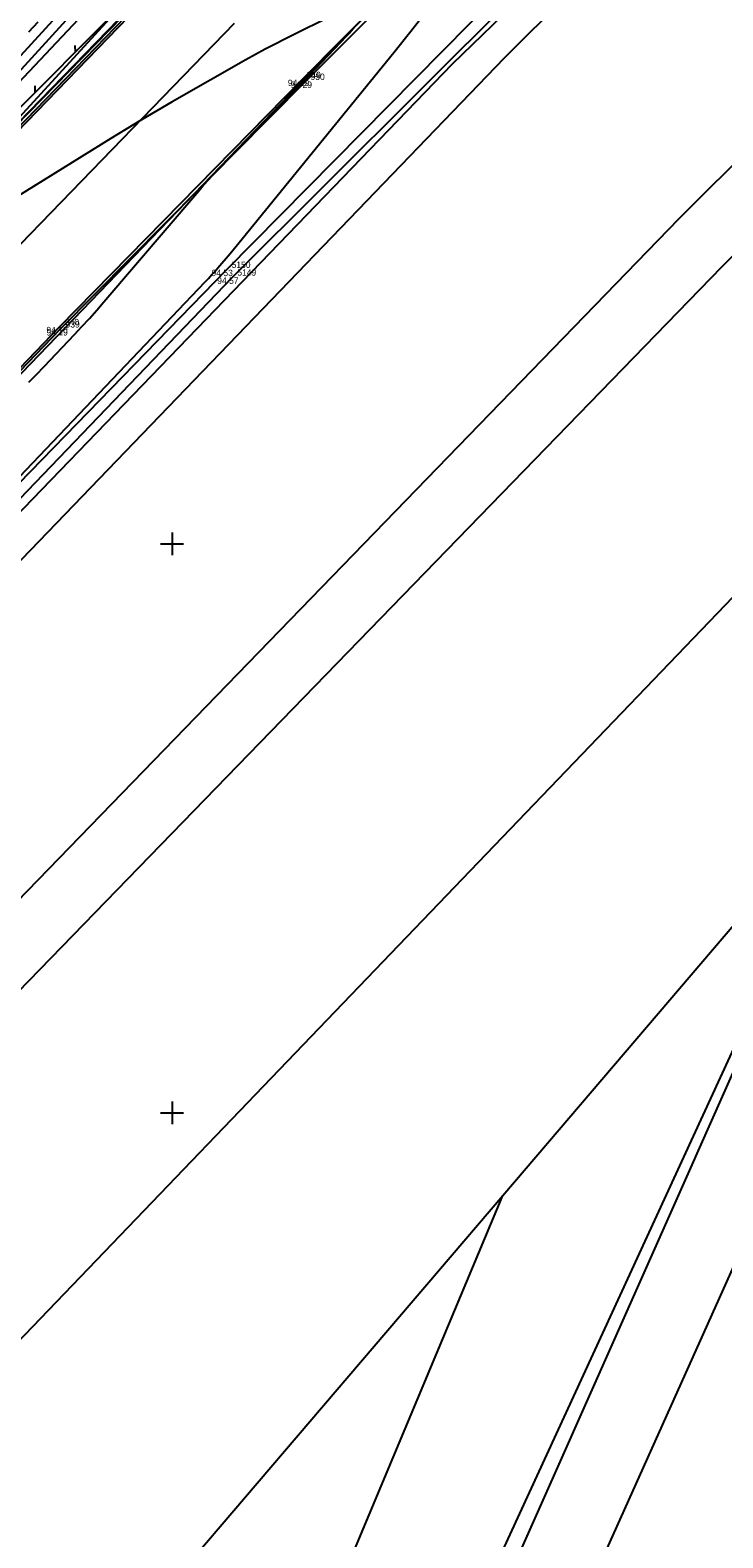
# Model space of a CAD drawing. Extents: x -711081 to -709338, y -1025122 to -1024092.
# Drawn here: x -709606.2 to -709575.8, y -1024368.7 to -1024302.4 of the extents above; entities that cross this region are included whole.
import ezdxf

# ---------------------------------------------------------------- set-up
doc = ezdxf.new("R2010")
doc.units = 0
for name, color, linetype in [('Ex_Major Contours', 7, 'Continuous'), ('Ex_Minor Contours', 7, 'Continuous'), ('Z_body', 7, 'Continuous'), ('Z_body_cisla', 7, 'Continuous'), ('Z_body_vysky_redukovane', 7, 'Continuous'), ('Z_hektometricka_sit', 7, 'Continuous'), ('Z_hrany_paty', 7, 'Continuous'), ('Z_katastr_hranice', 7, 'Continuous'), ('Z_katastr_vnitrni_kresba', 7, 'Continuous'), ('Z_komunikace', 7, 'Continuous'), ('Z_obruba', 7, 'Continuous'), ('Z_rozhranni', 7, 'Continuous'), ('Z_svodidla', 7, 'Continuous'), ('Z_svodidla_znacky', 7, 'Continuous'), ('Z_vdz12_prerusovana', 7, 'Continuous')]:
    doc.layers.add(name, color=color, linetype=linetype)

# ---------------------------------------------------------------- blocks, each defined once
blk = doc.blocks.new('POINT_DISPLAY')
blk.add_line((0, 0), (0, 0))
blk = doc.blocks.new('Z529')
blk.add_line((0, 0), (0.2, 0.2))

msp = doc.modelspace()

# ---------------------------------------------------------------- linework, layer by layer
at = {"layer": 'Ex_Major Contours'}
msp.add_lwpolyline([(-709604.308, -1024300.96), (-709609.194, -1024306.311), (-709609.328, -1024306.455), (-709609.465, -1024306.595), (-709609.605, -1024306.732), (-709609.747, -1024306.867), (-709610.324, -1024307.398), (-709610.468, -1024307.532), (-709610.609, -1024307.667), (-709610.749, -1024307.804), (-709610.888, -1024307.944), (-709612.292, -1024309.377), (-709612.572, -1024309.663), (-709612.85, -1024309.95), (-709613.127, -1024310.239), (-709613.403, -1024310.528), (-709614.719, -1024311.916)], dxfattribs=at)
at = {"layer": 'Ex_Minor Contours'}
for points in [[(-709609.666, -1024307.458), (-709601.762, -1024298.802)], [(-709601.006, -1024300.603), (-709608.08, -1024307.859), (-709608.842, -1024308.632), (-709609.106, -1024308.88), (-709608.872, -1024308.603), (-709608.142, -1024307.801), (-709602.58, -1024301.753)], [(-709611.95, -1024327.546), (-709598.541, -1024313.481), (-709598.399, -1024313.33), (-709598.258, -1024313.176), (-709598.12, -1024313.021), (-709597.984, -1024312.864), (-709597.445, -1024312.232), (-709597.31, -1024312.074), (-709597.177, -1024311.915), (-709597.044, -1024311.755), (-709596.913, -1024311.594), (-709590.247, -1024303.399), (-709589.499, -1024302.467), (-709588.763, -1024301.526)], [(-709592.741, -1024301.673), (-709595.035, -1024302.813), (-709595.47, -1024303.033), (-709595.903, -1024303.26), (-709596.332, -1024303.492), (-709596.757, -1024303.731), (-709599.993, -1024305.577), (-709600.672, -1024305.968), (-709601.347, -1024306.366), (-709602.018, -1024306.77), (-709602.686, -1024307.18), (-709606.939, -1024309.819)], [(-709605.906, -1024302.065), (-709606.308, -1024302.516)], [(-709606.293, -1024317.895), (-709605.957, -1024317.547), (-709605.623, -1024317.198), (-709604.289, -1024315.799), (-709603.958, -1024315.447), (-709603.632, -1024315.091), (-709603.31, -1024314.73), (-709602.994, -1024314.364), (-709598.915, -1024309.586), (-709598.676, -1024309.311), (-709598.433, -1024309.04), (-709598.185, -1024308.774), (-709597.933, -1024308.511), (-709596.915, -1024307.47), (-709596.661, -1024307.209), (-709596.407, -1024306.948), (-709596.154, -1024306.686), (-709595.902, -1024306.424), (-709594.734, -1024305.207), (-709594.466, -1024304.927), (-709594.198, -1024304.648), (-709593.931, -1024304.367), (-709593.664, -1024304.087), (-709592.335, -1024302.693), (-709592.198, -1024302.548), (-709592.06, -1024302.404)]]:
    msp.add_lwpolyline(points, dxfattribs=at)
at = {"layer": 'Z_hektometricka_sit'}
for p, q in [((-709600.5, -1024325), (-709599.5, -1024325)), ((-709600, -1024324.5), (-709600, -1024325.5)), ((-709600, -1024349.5), (-709600, -1024350.5)), ((-709600.5, -1024350), (-709599.5, -1024350))]:
    msp.add_line(p, q, dxfattribs=at)
at = {"layer": 'Z_hrany_paty'}
msp.add_line((-709598.81, -1024296.3), (-709609.93, -1024308.1), dxfattribs=at)
at = {"layer": 'Z_katastr_hranice'}
for p, q in [((-709571.87, -1024288.55), (-709587.68, -1024303.92)), ((-709587.68, -1024303.92), (-709637.09, -1024355.08)), ((-709585.46, -1024353.63), (-709573.27, -1024339.35)), ((-709586.68, -1024371.87), (-709572.37, -1024340.78)), ((-709605.06, -1024415.08), (-709572.17, -1024341.1)), ((-709628.73, -1024404.27), (-709585.46, -1024353.63)), ((-709614.74, -1024423.6), (-709585.46, -1024353.63))]:
    msp.add_line(p, q, dxfattribs=at)
at = {"layer": 'Z_katastr_vnitrni_kresba'}
for p, q in [((-709585.38, -1024303.64), (-709571.1, -1024289.34)), ((-709594.94, -1024294.62), (-709645.12, -1024346.47)), ((-709577.71, -1024310.7), (-709565.37, -1024298.41)), ((-709640.14, -1024352.3), (-709590.48, -1024300.74)), ((-709575.83, -1024312.82), (-709563.96, -1024300.95)), ((-709613.67, -1024333), (-709585.38, -1024303.64)), ((-709616.63, -1024350.83), (-709577.71, -1024310.7)), ((-709614.54, -1024352.68), (-709575.83, -1024312.82)), ((-709607.17, -1024360.48), (-709568.8, -1024320.51)), ((-709569.16, -1024343.01), (-709581.28, -1024370.02))]:
    msp.add_line(p, q, dxfattribs=at)
at = {"layer": 'Z_komunikace'}
for p, q in [((-709594.3, -1024304.6), (-709583.17, -1024293.42)), ((-709609.98, -1024310.02), (-709599.43, -1024299.13)), ((-709597.36, -1024313.29), (-709582.76, -1024298.75)), ((-709604.94, -1024315.46), (-709594.3, -1024304.6)), ((-709611.81, -1024328.34), (-709597.36, -1024313.29)), ((-709616.46, -1024327.42), (-709604.94, -1024315.46))]:
    msp.add_line(p, q, dxfattribs=at)
at = {"layer": 'Z_obruba'}
for p, q in [((-709594.13, -1024304.68), (-709583.1, -1024293.62)), ((-709610.1, -1024309.93), (-709599.48, -1024298.98)), ((-709604.91, -1024315.56), (-709594.13, -1024304.68)), ((-709616.42, -1024327.5), (-709604.91, -1024315.56))]:
    msp.add_line(p, q, dxfattribs=at)
at = {"layer": 'Z_rozhranni'}
for p, q in [((-709597.61, -1024312.95), (-709583.09, -1024298.26)), ((-709612.27, -1024328.03), (-709597.61, -1024312.95))]:
    msp.add_line(p, q, dxfattribs=at)
at = {"layer": 'Z_svodidla'}
msp.add_line((-709610.43, -1024309.57), (-709599.83, -1024298.95), dxfattribs=at)
at = {"layer": 'Z_vdz12_prerusovana'}
msp.add_line((-709607.1, -1024312.28), (-709597.25, -1024302.12), dxfattribs=at)

# ---------------------------------------------------------------- block references
at = {"layer": 'Z_body'}
for p in [(-709594.3, -1024304.6), (-709594.13, -1024304.68), (-709597.61, -1024312.95), (-709597.36, -1024313.29), (-709604.94, -1024315.46), (-709604.91, -1024315.56)]:
    msp.add_blockref('POINT_DISPLAY', p, dxfattribs=at)
at = {"layer": 'Z_svodidla_znacky', "rotation": 45.099999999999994}
for p in [(-709604.25, -1024303.38), (-709606.01, -1024305.15)]:
    msp.add_blockref('Z529', p, dxfattribs=at)

# ---------------------------------------------------------------- texts
at = {"layer": 'Z_body_cisla'}
for s, p in [('949', (-709594.08, -1024304.53)), ('950', (-709593.91, -1024304.61)), ('5150', (-709597.38, -1024312.87)), ('5149', (-709597.13, -1024313.21)), ('940', (-709604.71, -1024315.39)), ('939', (-709604.68, -1024315.49))]:
    msp.add_text(s, height=0.28, dxfattribs=at).set_placement(p)
at = {"layer": 'Z_body_vysky_redukovane'}
for s, p in [('94 19', (-709594.907, -1024304.88)), ('94 29', (-709594.783, -1024304.96)), ('94 53', (-709598.263, -1024313.23)), ('94 57', (-709598.013, -1024313.57)), ('94 10', (-709605.523, -1024315.74)), ('94 19', (-709605.517, -1024315.84))]:
    msp.add_text(s, height=0.28, dxfattribs=at).set_placement(p)

doc.saveas('drawing.dxf')
